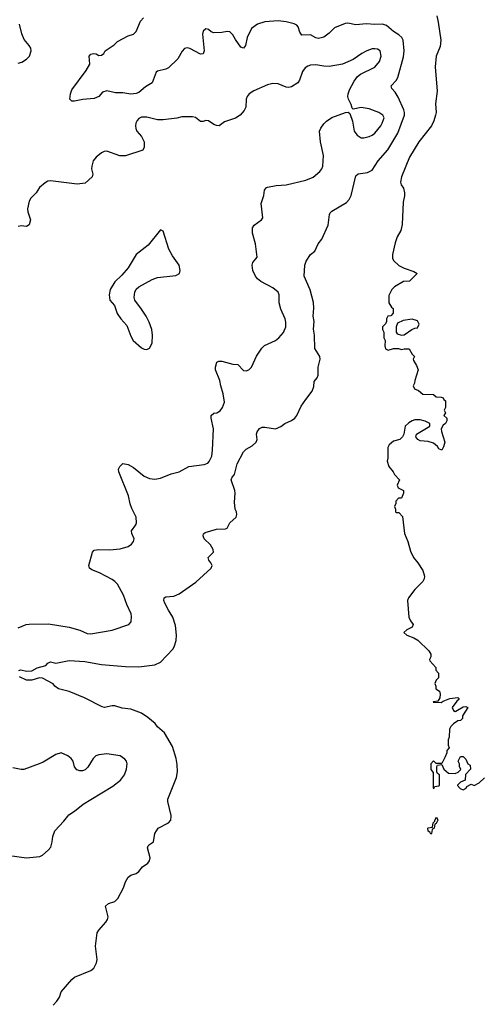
# Model space of a CAD drawing. Header units: inches. Extents: x 1603819 to 1745079, y 385938 to 533966.
# Tile 364 of 561: x 1665080 to 1668548, y 458597 to 465942. Entities that reach past the tile are written whole.
import ezdxf

# ---------------------------------------------------------------- set-up
doc = ezdxf.new("R2010")
doc.units = ezdxf.units.IN
doc.header["$MEASUREMENT"] = 0
doc.layers.add('B6465', color=7, linetype='Continuous')
doc.layers.add('B6466', color=7, linetype='Continuous')

msp = doc.modelspace()

# ---------------------------------------------------------------- linework, layer by layer
at = {"layer": 'B6465', "color": 5}
for points, elevation in [([(1664930, 459717.6), (1665130, 459690.5), (1665230, 459700.4), (1665251.1, 459708.9), (1665293.8, 459746.2), (1665311.5, 459768.5), (1665322.9, 459810), (1665327.6, 459850), (1665342, 459890), (1665410, 459962), (1665439, 460000)], 280), ([(1665330, 458591.3), (1665358.6, 458621.4), (1665377.2, 458650), (1665389.4, 458690), (1665470, 458781.6), (1665490, 458799.3), (1665610, 458848.2), (1665632.4, 458867.6), (1665653.2, 458906.8), (1665657.3, 458930), (1665646.4, 459030), (1665658.2, 459130), (1665670, 459150.3), (1665723.5, 459210), (1665735.8, 459230), (1665741.3, 459250), (1665721.2, 459330), (1665742, 459350), (1665790, 459364.4), (1665814, 459386), (1665855.2, 459464.8), (1665870, 459510.7), (1665890, 459544.9), (1665910, 459559.3), (1665950, 459573.4), (1665970, 459587.7), (1665997.2, 459622.8), (1666036, 459650), (1666050, 459666.8), (1666054, 459690), (1666035.3, 459764.7), (1666040.2, 459779.8), (1666048, 459790), (1666078, 459810), (1666089.2, 459870), (1666114, 459910), (1666190, 459951), (1666209.3, 459970.7), (1666209.9, 460000)], 260)]:
    msp.add_lwpolyline(points, dxfattribs=dict(at, elevation=elevation))
at = {"layer": 'B6465', "color": 5, "elevation": 240}
msp.add_lwpolyline([(1668150, 459866), (1668142, 459882), (1668128.4, 459888.4), (1668126, 459910), (1668130, 459914), (1668162, 459918), (1668166, 459950), (1668178, 459962), (1668178, 459970), (1668192, 459992), (1668202, 459970), (1668190, 459946), (1668178, 459942), (1668174, 459910), (1668158, 459902), (1668154, 459870)], close=True, dxfattribs=at)
at = {"layer": 'B6466', "color": 5}
for points, elevation in [([(1665070, 465617.1), (1665095.3, 465624.7), (1665131.9, 465648.1), (1665154, 465670), (1665166.6, 465710), (1665162.9, 465730), (1665151.8, 465750), (1665113.8, 465793.8), (1665095.8, 465835.8), (1665079.2, 465910)], 280), ([(1665074, 461086), (1665088.5, 461091.5), (1665130, 461081.7), (1665170, 461083.7), (1665210, 461106.4), (1665276.5, 461123.5), (1665290, 461142), (1665309.1, 461150.9), (1665350, 461141), (1665450, 461160.7), (1665566.6, 461153.4), (1665690, 461132.1), (1665870, 461116.5), (1665970, 461115.6), (1666090, 461128.9), (1666130.7, 461149.3), (1666224.7, 461250), (1666236.3, 461270), (1666248.4, 461310), (1666249.8, 461350), (1666243.3, 461423.3), (1666224.5, 461484.5), (1666190, 461537), (1666164, 461590), (1666156.9, 461610), (1666159.3, 461630), (1666170, 461637.1), (1666230, 461641.3), (1666270, 461658.9), (1666395.1, 461744.9), (1666509.7, 461850), (1666516.3, 461870), (1666507.8, 461890), (1666491.8, 461910), (1666487.3, 461930), (1666527, 461970), (1666525.1, 461990), (1666505.3, 462025.3), (1666456, 462070), (1666448.9, 462091.1), (1666452.9, 462107.1), (1666464.5, 462115.5), (1666550, 462140.7), (1666615.5, 462144.5), (1666628, 462150), (1666649, 462190), (1666695.3, 462230), (1666702, 462250), (1666699, 462270), (1666689.2, 462290), (1666682.9, 462342.9), (1666689.7, 462410), (1666687.1, 462430), (1666657.7, 462510), (1666665.7, 462530), (1666684.8, 462550), (1666703.5, 462630), (1666750, 462719.3), (1666770, 462738.7), (1666816.2, 462763.8), (1666844.5, 462790), (1666853.3, 462810), (1666848.5, 462850), (1666852.3, 462867.7), (1666870, 462892.7), (1666890, 462901.6), (1666910, 462901.6), (1666990, 462891), (1667030, 462906.8), (1667059, 462930), (1667110, 462953.4), (1667132.8, 462970), (1667148.3, 462990), (1667181.4, 463058.6), (1667215.6, 463110), (1667264.2, 463170), (1667274.9, 463205.1), (1667277.5, 463242.5), (1667301.2, 463270), (1667309.3, 463290), (1667307.6, 463350), (1667322, 463410), (1667319.5, 463430), (1667283, 463490), (1667279.7, 463590), (1667272.7, 463632.7), (1667277.3, 463690), (1667271, 463731), (1667275.3, 463790), (1667273.1, 463833.1), (1667247.2, 463927.2), (1667202.4, 464030), (1667208.8, 464110), (1667219.1, 464140.9), (1667249.8, 464190.2), (1667283.8, 464216.2), (1667307.6, 464270), (1667335.2, 464304.8), (1667382.8, 464410), (1667391.5, 464488.5), (1667398.7, 464501.3), (1667410, 464513), (1667520.4, 464579.6), (1667539.9, 464600.1), (1667554.5, 464630), (1667590, 464777.3), (1667607.3, 464792.7), (1667677, 464803), (1667710, 464820.4), (1667755.3, 464890), (1667828.7, 464971.3), (1667903.7, 465096.3), (1667951.9, 465230), (1667953.6, 465250), (1667948.5, 465270), (1667905, 465365), (1667882.2, 465402.2), (1667858.3, 465430), (1667854, 465450), (1667890.5, 465489.5), (1667902.3, 465510), (1667944.4, 465664.4), (1667951.2, 465710), (1667942.4, 465790), (1667932.1, 465810), (1667909.9, 465829.9), (1667870, 465855.3), (1667818, 465898), (1667787.9, 465907.9), (1667730, 465907), (1667670, 465912.3), (1667590, 465904.4), (1667530, 465916.3), (1667510, 465914.7), (1667430, 465880.5), (1667390, 465841.7), (1667350, 465811.3), (1667310, 465801), (1667290, 465806.4), (1667250, 465828.7), (1667186.9, 465826.9), (1667171.1, 465850), (1667159.7, 465890), (1667150, 465901.3), (1667130, 465911.1), (1667070, 465927.4), (1667010, 465934), (1666910, 465925.6), (1666855.5, 465910), (1666810, 465876.2), (1666777.6, 465810), (1666766, 465750), (1666750, 465729.7), (1666730, 465738.4), (1666690, 465793.3), (1666670, 465829.6), (1666650, 465852.6), (1666630, 465855.1), (1666590, 465846.6), (1666530, 465843), (1666510, 465851.6), (1666490, 465869.4), (1666470, 465873), (1666450, 465856), (1666445.9, 465834.1), (1666456.9, 465710), (1666450, 465686.6), (1666430, 465684.7), (1666350, 465728.3), (1666330, 465732.8), (1666310, 465727), (1666292.9, 465707.1), (1666260.7, 465650), (1666190, 465584), (1666170, 465572.4), (1666110, 465557.7), (1666098.4, 465550), (1666068.5, 465471.5), (1666018.3, 465441.7), (1665970, 465399.6), (1665950, 465390.5), (1665910, 465386.7), (1665850, 465397.3), (1665795.4, 465395.4), (1665730, 465411.5), (1665699.5, 465400.5), (1665670, 465369.7), (1665635.1, 465355.1), (1665552.1, 465347.9), (1665490, 465333.2), (1665470, 465335.3), (1665455.3, 465350), (1665459, 465390), (1665470, 465418), (1665577.1, 465562.9), (1665602.7, 465610), (1665599, 465670), (1665610, 465684.7), (1665630.6, 465690.6), (1665650, 465686.8), (1665670, 465676), (1665690, 465678), (1665709.1, 465690.9), (1665719, 465710), (1665784.2, 465755.8), (1665810, 465779.5), (1665890, 465822.4), (1665930, 465834.4), (1665950, 465853.4), (1665981.5, 465930), (1666004.8, 465955.2)], 260), ([(1668194, 465970), (1668204.8, 465924.8), (1668222.9, 465790), (1668217.5, 465742.5), (1668189, 465670), (1668181.2, 465590), (1668197.2, 465410), (1668184.8, 465315.2), (1668188, 465250), (1668184.7, 465230), (1668172.4, 465187.6), (1668154, 465150), (1668059.5, 465030), (1667990, 464916), (1667929, 464769), (1667922, 464730), (1667928.7, 464710), (1667945.2, 464685.2), (1667952.7, 464650), (1667952.5, 464627.5), (1667942, 464582), (1667934.6, 464414.6), (1667924, 464370), (1667898, 464322), (1667883.1, 464276.9), (1667862, 464190), (1667863.1, 464163.1), (1667870, 464146), (1667909.1, 464109.1), (1667950, 464089), (1668023.1, 464063.1), (1668046, 464050), (1667990, 463991.3), (1667946, 463990), (1667878, 463950), (1667858, 463930), (1667836.4, 463883.6), (1667835.3, 463830), (1667856.4, 463796.4), (1667867.3, 463787.3), (1667867.3, 463752.7), (1667850, 463734), (1667828, 463730), (1667818, 463710), (1667818, 463690), (1667810, 463674), (1667788, 463650), (1667788, 463630), (1667798, 463610), (1667798, 463570), (1667808, 463550), (1667806, 463510), (1667810, 463488), (1667830, 463478), (1667870, 463488.7), (1667908.4, 463488.4), (1667930, 463482), (1667950, 463488), (1667987.3, 463487.3), (1668010, 463446), (1668026, 463430), (1668018, 463410), (1668020.4, 463400.4), (1668043.1, 463363.1), (1668054, 463330), (1668028.7, 463250), (1668028, 463230), (1668018, 463210), (1668027.3, 463187.3), (1668056.4, 463176.4), (1668088.4, 463148.4), (1668170, 463146), (1668188.4, 463128.4), (1668227.3, 463127.3), (1668242, 463122), (1668246, 463110), (1668258, 463098), (1668258, 463050), (1668248, 463030), (1668258, 463010), (1668246, 462990), (1668268, 462970), (1668268, 462950), (1668258, 462930), (1668242, 462918), (1668226, 462890), (1668228, 462870), (1668252.7, 462790), (1668244.7, 462755.3), (1668230, 462732), (1668210, 462742), (1668198.5, 462758.5), (1668170, 462782.8), (1668130, 462794.8), (1668070, 462800.7), (1668051.3, 462810), (1668038, 462830), (1668042, 462850), (1668142, 462910), (1668142, 462930), (1668107.1, 462947.1), (1668070, 462956), (1668030, 462956), (1668009.3, 462950.7), (1667984.7, 462935.3), (1667958, 462910), (1667948, 462850), (1667938, 462830), (1667918, 462810), (1667870, 462798), (1667838, 462770), (1667828.7, 462750), (1667828.7, 462670), (1667824, 462650), (1667835.3, 462610), (1667869, 462570), (1667879, 462550), (1667915.3, 462510), (1667898, 462470), (1667906, 462450), (1667946, 462430), (1667946, 462410), (1667930, 462374), (1667908.4, 462371.6), (1667888.4, 462351.6), (1667887.3, 462332.7), (1667878, 462310), (1667886, 462290), (1667886, 462270), (1667890, 462266), (1667910, 462266), (1667936.4, 462236.4), (1667953.2, 462110), (1667977.2, 462050), (1667996.6, 461976.6), (1668019, 461930), (1668051.4, 461891.4), (1668090, 461834), (1668102.7, 461790), (1668099.3, 461770), (1668089.3, 461750), (1668030, 461690.8), (1667982.9, 461630), (1667974.5, 461610), (1667984.8, 461484.8), (1667996.5, 461456.5), (1668018, 461430), (1668008.7, 461410), (1667968.7, 461390), (1667948.7, 461370), (1667969, 461350), (1668022, 461330), (1668052.3, 461312.3), (1668132.9, 461232.9), (1668148, 461210), (1668148, 461190), (1668138, 461170), (1668140.4, 461160.4), (1668186, 461110), (1668186, 461090), (1668207.3, 461067.3), (1668207.3, 461032.7), (1668190, 461014), (1668178, 460990), (1668186, 460970), (1668186, 460950), (1668214, 460934), (1668218, 460910), (1668216.4, 460883.6), (1668202, 460858), (1668170, 460854), (1668166, 460850), (1668227.3, 460847.3), (1668241, 460859), (1668290, 460878), (1668350, 460886), (1668358, 460878), (1668358, 460870), (1668342, 460858), (1668309, 460811), (1668318, 460790), (1668330, 460782), (1668336.9, 460783.1), (1668390, 460815.3), (1668410, 460818), (1668426, 460810), (1668386, 460750), (1668386, 460730), (1668370, 460714), (1668350, 460712), (1668318, 460690), (1668298, 460670), (1668288, 460650), (1668286, 460590), (1668278, 460570), (1668278, 460530), (1668286, 460510), (1668268.4, 460491.6), (1668267.3, 460472.7), (1668256.4, 460443.6), (1668230, 460394), (1668190, 460394), (1668170, 460414), (1668148.4, 460391.6), (1668148.4, 460348.4), (1668167.3, 460327.3), (1668166, 460210), (1668172.7, 460207.3), (1668178, 460222), (1668210, 460226), (1668214, 460230), (1668214, 460310), (1668198, 460318), (1668194, 460330), (1668194, 460370), (1668198, 460382), (1668230, 460386), (1668246, 460350), (1668280.4, 460320.4), (1668330, 460318), (1668352, 460328), (1668372, 460348), (1668362, 460370), (1668362, 460390), (1668352, 460410), (1668370, 460446), (1668390, 460446), (1668410, 460426), (1668426, 460390), (1668442, 460382), (1668446, 460350), (1668408, 460312), (1668406, 460270), (1668370, 460254), (1668348.4, 460231.6), (1668348.4, 460228.4), (1668367.3, 460207.3), (1668390, 460198), (1668414, 460210), (1668418, 460222), (1668450, 460238), (1668471.6, 460228.4), (1668510, 460248), (1668550, 460286)], 240), ([(1665070, 461406.7), (1665129.2, 461430.8), (1665150, 461433.8), (1665294.6, 461434.6), (1665450.2, 461410.2), (1665528.2, 461388.2), (1665583.8, 461363.8), (1665610, 461361.3), (1665770, 461388.5), (1665894, 461430), (1665913.2, 461450), (1665916, 461490), (1665912.3, 461510), (1665879.7, 461579.7), (1665855.1, 461650), (1665809.6, 461730), (1665791.6, 461751.6), (1665770, 461766.3), (1665674.8, 461814.8), (1665617.6, 461837.6), (1665601.2, 461850), (1665595.1, 461870), (1665623.6, 461970), (1665635.3, 461984.7), (1665670, 461990.2), (1665750, 461986.3), (1665830, 461995.6), (1665890, 462012.2), (1665914.5, 462030), (1665929.7, 462050.3), (1665934.3, 462070), (1665918, 462110), (1665915.6, 462130), (1665947.2, 462172.8), (1665951, 462190), (1665948.4, 462230), (1665916.4, 462296.4), (1665904.7, 462330), (1665892.8, 462390), (1665820.7, 462570), (1665818.4, 462590), (1665826.6, 462610), (1665849.6, 462630.4), (1665890, 462624.6), (1665930, 462602.3), (1666010, 462536.5), (1666050, 462520.3), (1666090, 462514), (1666130, 462521.6), (1666210, 462555.3), (1666271.1, 462568.9), (1666342, 462610), (1666456.3, 462623.7), (1666485.1, 462634.9), (1666494.9, 462645.1), (1666514.8, 462685.2), (1666519.7, 462730), (1666525.7, 462890), (1666509.8, 462970), (1666509.8, 462990), (1666530, 463007.2), (1666550.8, 463009.2), (1666576.5, 463023.5), (1666595.1, 463050), (1666608.2, 463090), (1666599.8, 463150), (1666580.5, 463210), (1666574.3, 463250), (1666542.6, 463330), (1666540.9, 463350), (1666552.9, 463387.1), (1666566.3, 463393.7), (1666590, 463395.6), (1666670, 463373.1), (1666709.2, 463369.2), (1666750, 463325.7), (1666770, 463323.7), (1666790, 463330.4), (1666810, 463350.5), (1666848.5, 463431.5), (1666887.1, 463492.9), (1666908.4, 463511.6), (1666989.3, 463550), (1667014, 463570), (1667050, 463608), (1667065.7, 463650), (1667066.1, 463686.1), (1667061.1, 463710), (1667030, 463782.7), (1667015.8, 463830), (1667017.1, 463890), (1667008.8, 463910), (1666970, 463942.9), (1666879.7, 463990), (1666854.3, 464010), (1666839.1, 464030), (1666821.1, 464070), (1666816.3, 464110), (1666820.7, 464130), (1666852.7, 464170), (1666841, 464270), (1666818.7, 464350), (1666818, 464390), (1666830, 464410.6), (1666884, 464450), (1666894.8, 464465.2), (1666882.4, 464570), (1666903.7, 464630), (1666908.3, 464671.7), (1666922.7, 464690), (1666930, 464692.9), (1666995.3, 464704.7), (1667070, 464710.2), (1667215.2, 464744.8), (1667271.8, 464768.2), (1667319.5, 464810), (1667336.2, 464830), (1667342.9, 464850), (1667347.3, 464930), (1667326, 465030), (1667318.9, 465110), (1667327.1, 465132.9), (1667350, 465165.5), (1667370, 465186), (1667410, 465212.6), (1667510.9, 465250.9), (1667531.3, 465251.3), (1667543.6, 465243.6), (1667564.6, 465184.6), (1667578, 465110), (1667600, 465080), (1667630, 465060.3), (1667650, 465060.3), (1667690, 465071.6), (1667710, 465080.3), (1667730, 465096), (1667774.8, 465150), (1667786.6, 465170), (1667799.7, 465210), (1667789.6, 465230), (1667760.7, 465250), (1667690, 465278.3), (1667630, 465286), (1667570, 465275.3), (1667562, 465282), (1667555.1, 465310), (1667534.7, 465350), (1667529.8, 465369.8), (1667530.9, 465390), (1667540.9, 465419.1), (1667576.4, 465483.6), (1667601.3, 465518.7), (1667624.6, 465535.4), (1667730, 465587.4), (1667766.6, 465630), (1667778, 465670), (1667770, 465709.2), (1667750, 465723.5), (1667730, 465725.7), (1667710, 465723.9), (1667670.6, 465710), (1667633, 465690), (1667570, 465645.1), (1667488.9, 465611.1), (1667390, 465593.6), (1667350, 465595.7), (1667290, 465606.3), (1667250, 465602.8), (1667230, 465595.3), (1667210, 465582.6), (1667190, 465555.6), (1667169.4, 465490.6), (1667156.9, 465470), (1667110, 465440.5), (1667090, 465436.2), (1667070, 465439.5), (1667010, 465463.7), (1666970, 465467), (1666930, 465456.2), (1666828.9, 465411.1), (1666794, 465390), (1666779.1, 465370), (1666770.5, 465350), (1666767.3, 465290), (1666754.6, 465265.4), (1666726.8, 465230), (1666690, 465207.6), (1666610, 465179.3), (1666570, 465149.4), (1666550, 465151.8), (1666530, 465161.1), (1666490, 465187.6), (1666470, 465189.6), (1666450, 465182), (1666430, 465183.7), (1666392.9, 465212.9), (1666370, 465218), (1666290, 465218.4), (1666252.1, 465207.9), (1666150, 465194), (1666110, 465194), (1666030, 465215.6), (1665990, 465216.2), (1665970, 465204.5), (1665957.1, 465190), (1665946.7, 465170), (1665944.9, 465150), (1665946.7, 465130), (1665955.8, 465110), (1665990.3, 465070), (1666008.1, 465031.9), (1666008.2, 464991.8), (1665998.8, 464970), (1665870, 464927.4), (1665827.7, 464927.7), (1665730, 464960.5), (1665710, 464958.9), (1665690.7, 464950), (1665650, 464916.2), (1665628.5, 464890), (1665617.6, 464850), (1665617.1, 464830), (1665625.5, 464790), (1665622, 464770), (1665570, 464723.6), (1665510, 464714.3), (1665310, 464739.3), (1665290, 464736.4), (1665270, 464724.8), (1665229.2, 464690.8), (1665202.7, 464650), (1665164.5, 464610), (1665151.3, 464588.7), (1665138.3, 464530), (1665140.6, 464510), (1665159.8, 464450), (1665150, 464413), (1665130, 464398.5), (1665090, 464405.1), (1665070, 464399.7)], 280), ([(1666209.9, 460000), (1666210, 460006), (1666186, 460110), (1666186.6, 460126.6), (1666251.3, 460290), (1666258.7, 460330), (1666254.8, 460385.2), (1666247, 460430), (1666220.1, 460520.1), (1666161.1, 460621.1), (1666110, 460666.6), (1666091, 460691), (1666037, 460737), (1665989.8, 460769.8), (1665910, 460798), (1665846.2, 460806.2), (1665790, 460822.7), (1665770, 460823.7), (1665712.1, 460812.1), (1665695.9, 460815.9), (1665564.2, 460884.2), (1665450, 460929.5), (1665369.5, 460949.5), (1665342, 460970), (1665328.9, 460988.9), (1665250, 461029), (1665228.3, 461031.7), (1665170, 461015.6), (1665130, 461016.2), (1665079.7, 461039.7)], 260), ([(1665439, 460000), (1665446.6, 460010), (1665490, 460037.1), (1665555.1, 460090), (1665610, 460126), (1665775.2, 460224.8), (1665832, 460270), (1665861.6, 460310), (1665876.9, 460350), (1665881.6, 460390), (1665877, 460410), (1665866.2, 460426.2), (1665830, 460449.6), (1665730, 460464.7), (1665670, 460458.9), (1665649.1, 460450.9), (1665628.4, 460430), (1665590, 460366), (1665570, 460346), (1665550, 460338), (1665530, 460338), (1665507.2, 460347.2), (1665489.5, 460369.5), (1665479.3, 460410), (1665465.2, 460430), (1665439, 460450), (1665390, 460472.3), (1665350, 460460.7), (1665256.5, 460403.5), (1665226, 460390), (1665110, 460349.6), (1665090, 460347.8), (1665030, 460360.5)], 280)]:
    msp.add_lwpolyline(points, dxfattribs=dict(at, elevation=elevation))
for points, elevation in [([(1666130, 464374), (1666039.8, 464260.2), (1665950, 464189.7), (1665888.9, 464091.1), (1665842.8, 464037.2), (1665790, 463987.6), (1665756.1, 463930), (1665746.9, 463890), (1665752.2, 463850), (1665788.4, 463810), (1665808.2, 463750), (1665836.3, 463710), (1665880.6, 463660.6), (1665910, 463580.7), (1665927.4, 463550), (1665990, 463495.5), (1666010, 463485.5), (1666030, 463482), (1666050, 463490.7), (1666068, 463530), (1666070.8, 463589.2), (1666065.8, 463630), (1666046.6, 463686.6), (1666023.5, 463730), (1665990, 463783.6), (1665939.8, 463850), (1665934.5, 463870), (1665938.5, 463910), (1665949, 463931), (1665970, 463948.9), (1666070, 464004.5), (1666110, 464018.4), (1666246.2, 464033.8), (1666272.7, 464050), (1666278.4, 464070), (1666269.7, 464110), (1666220.2, 464180.2), (1666192.7, 464230), (1666150, 464364)], 320), ([(1668009.1, 463709.1), (1667942, 463698), (1667901.4, 463678.6), (1667891, 463650), (1667891.3, 463610), (1667898, 463598), (1667930, 463587.7), (1667950, 463591), (1668008, 463630), (1668030, 463641), (1668050, 463644.7), (1668061.2, 463670), (1668050, 463695.3)], 240)]:
    msp.add_lwpolyline(points, close=True, dxfattribs=dict(at, elevation=elevation))

doc.saveas('drawing.dxf')
